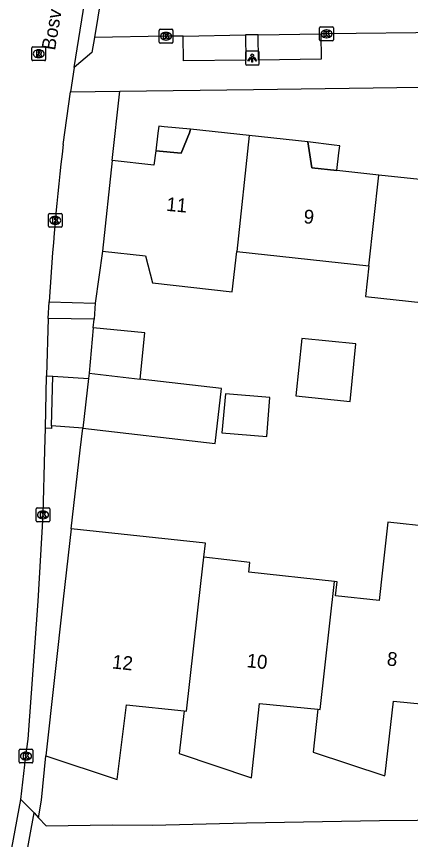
# Model space of a CAD drawing. Extents: x 160732 to 162105, y 387428 to 388479.
# Drawn here: x 161946.5 to 161975, y 387971.9 to 388031.4 of the extents above; entities that cross this region are included whole.
import ezdxf

# ---------------------------------------------------------------- set-up
doc = ezdxf.new("R2010")
doc.units = 0
for name, color, linetype in [('IMGEO_Groenvoorziening', 7, 'Continuous'), ('IMGEO_Kolk', 7, 'Continuous'), ('IMGEO_Lichtpunt', 7, 'Continuous'), ('IMGEO_Openbare_ruimte_label', 7, 'Continuous'), ('IMGEO_Pand', 7, 'Continuous'), ('IMGEO_Pand_nummerreeks', 7, 'Continuous'), ('IMGEO_Pand_overbouw', 7, 'Continuous'), ('IMGEO_Rijbaan_lokaal_open', 7, 'Continuous'), ('IMGEO_Rioolput', 7, 'Continuous'), ('IMGEO_Voetpad_open', 7, 'Continuous')]:
    doc.layers.add(name, color=color, linetype=linetype)

msp = doc.modelspace()

# ---------------------------------------------------------------- linework, layer by layer
at = {"layer": 'IMGEO_Groenvoorziening'}
for points in [[(161953.476, 388020.953), (161954.028, 388025.949)], [(161952.767, 388014.381), (161952.242, 388010.642)], [(161952.101, 388008.859), (161952.158, 388009.471)], [(161950.51, 387994.332), (161951.153, 388000), (161951.335, 388001.603)], [(161948.146, 387973.45), (161948.354, 387974.717), (161948.675, 387977.919)]]:
    msp.add_lwpolyline(points, dxfattribs=at)
at = {"layer": 'IMGEO_Kolk'}
for p, q in [((161956.862, 388029.5), (161956.862, 388030.352)), ((161956.937, 388030.426), (161957.789, 388030.426)), ((161957.35, 388030.206), (161957.375, 388030.206)), ((161957.863, 388030.352), (161957.863, 388029.5)), ((161968.468, 388029.672), (161968.468, 388030.524)), ((161968.543, 388030.598), (161969.395, 388030.598)), ((161968.956, 388030.378), (161968.981, 388030.378)), ((161969.469, 388030.524), (161969.469, 388029.672)), ((161957.789, 388029.426), (161956.937, 388029.426)), ((161957.373, 388029.646), (161957.348, 388029.646)), ((161969.395, 388029.598), (161968.543, 388029.598)), ((161968.979, 388029.818), (161968.954, 388029.818)), ((161948.85, 388016.194), (161948.85, 388017.046)), ((161948.925, 388017.12), (161949.777, 388017.12)), ((161949.851, 388017.046), (161949.851, 388016.194)), ((161949.361, 388016.34), (161949.336, 388016.34)), ((161949.338, 388016.9), (161949.363, 388016.9)), ((161949.777, 388016.12), (161948.925, 388016.12)), ((161947.964, 387994.908), (161947.964, 387995.76)), ((161948.039, 387995.834), (161948.891, 387995.834)), ((161948.452, 387995.614), (161948.477, 387995.614)), ((161948.965, 387995.76), (161948.965, 387994.908)), ((161948.475, 387995.054), (161948.45, 387995.054)), ((161948.891, 387994.834), (161948.039, 387994.834)), ((161946.732, 387977.478), (161946.732, 387978.33)), ((161946.807, 387978.404), (161947.659, 387978.404)), ((161947.733, 387978.33), (161947.733, 387977.478)), ((161947.22, 387978.184), (161947.245, 387978.184)), ((161947.659, 387977.404), (161946.807, 387977.404)), ((161947.243, 387977.624), (161947.218, 387977.624))]:
    msp.add_line(p, q, dxfattribs=at)
for points in [[(161956.862, 388029.5), (161956.862, 388030.352)], [(161956.937, 388030.426), (161957.789, 388030.426)], [(161957.183, 388030.126), (161957.306, 388030.126), (161957.306, 388029.975), (161957.436, 388030.126), (161957.6, 388030.126), (161957.454, 388029.975), (161957.607, 388029.726), (161957.455, 388029.726), (161957.37, 388029.89), (161957.306, 388029.823), (161957.306, 388029.726), (161957.183, 388029.726), (161957.183, 388030.126)], [(161957.863, 388030.352), (161957.863, 388029.5)], [(161968.468, 388029.672), (161968.468, 388030.524)], [(161968.543, 388030.598), (161969.395, 388030.598)], [(161968.789, 388030.298), (161968.912, 388030.298), (161968.912, 388030.147), (161969.042, 388030.298), (161969.206, 388030.298), (161969.06, 388030.147), (161969.213, 388029.898), (161969.061, 388029.898), (161968.976, 388030.062), (161968.912, 388029.995), (161968.912, 388029.898), (161968.789, 388029.898), (161968.789, 388030.298)], [(161969.469, 388030.524), (161969.469, 388029.672)], [(161957.789, 388029.426), (161956.937, 388029.426)], [(161969.395, 388029.598), (161968.543, 388029.598)], [(161948.85, 388016.194), (161948.85, 388017.046)], [(161948.925, 388017.12), (161949.777, 388017.12)], [(161949.851, 388017.046), (161949.851, 388016.194)], [(161949.171, 388016.82), (161949.294, 388016.82), (161949.294, 388016.669), (161949.424, 388016.82), (161949.588, 388016.82), (161949.442, 388016.669), (161949.595, 388016.42), (161949.443, 388016.42), (161949.358, 388016.584), (161949.294, 388016.517), (161949.294, 388016.42), (161949.171, 388016.42), (161949.171, 388016.82)], [(161949.777, 388016.12), (161948.925, 388016.12)], [(161947.964, 387994.908), (161947.964, 387995.76)], [(161948.039, 387995.834), (161948.891, 387995.834)], [(161948.285, 387995.534), (161948.408, 387995.534), (161948.408, 387995.383), (161948.538, 387995.534), (161948.702, 387995.534), (161948.556, 387995.383), (161948.709, 387995.134), (161948.557, 387995.134), (161948.472, 387995.298), (161948.408, 387995.231), (161948.408, 387995.134), (161948.285, 387995.134), (161948.285, 387995.534)], [(161948.965, 387995.76), (161948.965, 387994.908)], [(161948.891, 387994.834), (161948.039, 387994.834)], [(161946.732, 387977.478), (161946.732, 387978.33)], [(161946.807, 387978.404), (161947.659, 387978.404)], [(161947.733, 387978.33), (161947.733, 387977.478)], [(161947.053, 387978.104), (161947.176, 387978.104), (161947.176, 387977.953), (161947.306, 387978.104), (161947.47, 387978.104), (161947.324, 387977.953), (161947.477, 387977.704), (161947.325, 387977.704), (161947.24, 387977.868), (161947.176, 387977.801), (161947.176, 387977.704), (161947.053, 387977.704), (161947.053, 387978.104)], [(161947.659, 387977.404), (161946.807, 387977.404)]]:
    msp.add_lwpolyline(points, dxfattribs=at)
for centre, start, end in [((161956.939, 388030.35), 91.55205, 178.44795), ((161956.939, 388030.35), 91.55205, 178.44795), ((161957.787, 388030.35), 1.55205, 88.44795), ((161957.787, 388030.35), 1.55205, 88.44795), ((161968.545, 388030.522), 91.55205, 178.44795), ((161968.545, 388030.522), 91.55205, 178.44795), ((161969.393, 388030.522), 1.55205, 88.44795), ((161969.393, 388030.522), 1.55205, 88.44795), ((161956.939, 388029.502), 181.55205, 268.44795), ((161956.939, 388029.502), 181.55205, 268.44795), ((161957.787, 388029.502), 271.55205, 358.44795), ((161957.787, 388029.502), 271.55205, 358.44795), ((161968.545, 388029.674), 181.55205, 268.44795), ((161968.545, 388029.674), 181.55205, 268.44795), ((161969.393, 388029.674), 271.55205, 358.44795), ((161969.393, 388029.674), 271.55205, 358.44795), ((161948.927, 388017.044), 91.55205, 178.44795), ((161948.927, 388017.044), 91.55205, 178.44795), ((161949.775, 388017.044), 1.55205, 88.44795), ((161949.775, 388017.044), 1.55205, 88.44795), ((161948.927, 388016.196), 181.55205, 268.44795), ((161948.927, 388016.196), 181.55205, 268.44795), ((161949.775, 388016.196), 271.55205, 358.44795), ((161949.775, 388016.196), 271.55205, 358.44795), ((161948.041, 387995.758), 91.55205, 178.44795), ((161948.041, 387995.758), 91.55205, 178.44795), ((161948.889, 387995.758), 1.55205, 88.44795), ((161948.889, 387995.758), 1.55205, 88.44795), ((161948.041, 387994.91), 181.55205, 268.44795), ((161948.041, 387994.91), 181.55205, 268.44795), ((161948.889, 387994.91), 271.55205, 358.44795), ((161948.889, 387994.91), 271.55205, 358.44795), ((161946.809, 387978.328), 91.55205, 178.44795), ((161946.809, 387978.328), 91.55205, 178.44795), ((161947.657, 387978.328), 1.55205, 88.44795), ((161947.657, 387978.328), 1.55205, 88.44795), ((161946.809, 387977.48), 181.55205, 268.44795), ((161946.809, 387977.48), 181.55205, 268.44795), ((161947.657, 387977.48), 271.55205, 358.44795), ((161947.657, 387977.48), 271.55205, 358.44795)]:
    msp.add_arc(centre, 0.0765, start, end, dxfattribs=at)
for centre, major_axis, ratio, start_param, end_param in [((161957.349, 388029.926), (-0.387, 0.002), 0.722429, 4.712389, 7.853982), ((161957.374, 388029.926), (-0.39, 0.002), 0.717154, 1.570796, 4.712389), ((161968.955, 388030.098), (-0.387, 0.002), 0.722429, 4.712389, 7.853982), ((161968.98, 388030.098), (-0.39, 0.002), 0.717154, 1.570796, 4.712389), ((161949.337, 388016.62), (-0.387, 0.002), 0.722429, 4.712389, 7.853982), ((161949.362, 388016.62), (-0.39, 0.002), 0.717154, 1.570796, 4.712389), ((161948.451, 387995.334), (-0.387, 0.002), 0.722429, 4.712389, 7.853982), ((161948.476, 387995.334), (-0.39, 0.002), 0.717154, 1.570796, 4.712389), ((161947.219, 387977.904), (-0.387, 0.002), 0.722429, 4.712389, 7.853982), ((161947.244, 387977.904), (-0.39, 0.002), 0.717154, 1.570796, 4.712389)]:
    msp.add_ellipse(centre, major_axis=major_axis, ratio=ratio, start_param=start_param, end_param=end_param, dxfattribs=at)
at = {"layer": 'IMGEO_Lichtpunt'}
for p, q in [((161964.002, 388028.843), (161963.194, 388028.843)), ((161964.002, 388028.843), (161963.194, 388028.843)), ((161963.1, 388028.748), (161963.1, 388027.941)), ((161963.1, 388028.748), (161963.1, 388027.941)), ((161964.096, 388027.941), (161964.096, 388028.748)), ((161964.096, 388027.941), (161964.096, 388028.748)), ((161963.194, 388027.847), (161964.002, 388027.847)), ((161963.194, 388027.847), (161964.002, 388027.847))]:
    msp.add_line(p, q, dxfattribs=at)
for points in [[(161963.474, 388028.412), (161963.513, 388028.384), (161963.325, 388028.122), (161963.287, 388028.149), (161963.474, 388028.412)], [(161963.576, 388028.364), (161963.623, 388028.364), (161963.623, 388028.042), (161963.576, 388028.042), (161963.576, 388028.364)], [(161963.686, 388028.384), (161963.724, 388028.411), (161963.911, 388028.149), (161963.872, 388028.121), (161963.686, 388028.384)]]:
    msp.add_lwpolyline(points, dxfattribs=at)
msp.add_circle((161963.599, 388028.546), 0.0994, dxfattribs=at)
for centre, start, end in [((161963.194, 388028.748), 90, 180), ((161963.194, 388028.748), 90, 180), ((161964.002, 388028.748), 0, 90), ((161964.002, 388028.748), 0, 90), ((161963.194, 388027.941), 180, 270), ((161963.194, 388027.941), 180, 270), ((161964.002, 388027.941), 270, 0), ((161964.002, 388027.941), 270, 360)]:
    msp.add_arc(centre, 0.0946, start, end, dxfattribs=at)
at = {"layer": 'IMGEO_Pand'}
for points in [[(161963.375, 388022.749), (161959.131, 388023.211), (161959.113, 388023.111), (161959.056, 388022.942), (161958.465, 388021.486), (161956.621, 388021.655), (161956.488, 388020.612), (161953.476, 388020.953)], [(161963.375, 388022.749), (161962.482, 388014.37)], [(161972.748, 388019.894), (161969.721, 388020.224), (161967.906, 388020.422), (161967.615, 388022.287), (161963.375, 388022.749)], [(161982.476, 388020.67), (161978.217, 388021.134), (161977.59, 388019.367), (161975.727, 388019.57), (161972.748, 388019.894)], [(161953.476, 388020.953), (161952.767, 388014.381)], [(161972.017, 388013.341), (161972.748, 388019.894)], [(161952.767, 388014.381), (161955.879, 388014.045), (161956.382, 388012.108), (161962.154, 388011.457), (161962.482, 388014.37)], [(161962.482, 388014.37), (161972.017, 388013.341)], [(161972.017, 388013.341), (161971.776, 388011.109), (161981.33, 388010.077)], [(161952.101, 388008.859), (161951.794, 388005.57)], [(161955.489, 388005.143), (161955.828, 388008.481), (161952.101, 388008.859)], [(161966.749, 388003.933), (161970.676, 388003.534), (161971.098, 388007.694), (161967.17, 388008.093), (161966.749, 388003.933)], [(161951.751, 388005.197), (161951.335, 388001.603)], [(161951.335, 388001.603), (161960.922, 388000.494), (161961.381, 388004.461), (161955.489, 388005.143)], [(161951.794, 388005.57), (161951.751, 388005.197)], [(161951.794, 388005.57), (161955.489, 388005.143)], [(161961.403, 388001.267), (161964.646, 388001.009), (161964.869, 388003.816), (161961.663, 388004.071), (161961.403, 388001.267)], [(161950.51, 387994.332), (161949.933, 387989.252), (161948.675, 387977.919)], [(161960.089, 387992.273), (161960.204, 387993.297), (161950.51, 387994.332)], [(161979.749, 387993.697), (161979.795, 387994.113), (161979.616, 387994.133), (161973.393, 387994.816), (161973.011, 387991.334), (161972.771, 387989.147), (161969.619, 387989.492), (161969.729, 387990.495), (161969.55, 387990.515)], [(161958.661, 387981.162), (161958.84, 387981.143), (161959.876, 387990.376), (161960.089, 387992.273)], [(161969.55, 387990.515), (161963.337, 387991.195), (161963.414, 387991.9), (161960.089, 387992.273)], [(161968.332, 387981.292), (161968.511, 387981.275), (161969.55, 387990.515)], [(161968.332, 387981.292), (161967.999, 387978.196), (161973.178, 387976.487), (161973.208, 387976.586), (161973.819, 387981.871), (161977.998, 387981.453)], [(161948.675, 387977.919), (161953.837, 387976.202), (161954.503, 387981.596), (161958.661, 387981.162)], [(161958.661, 387981.162), (161958.31, 387978.098), (161963.549, 387976.331), (161964.121, 387981.701), (161968.332, 387981.292)]]:
    msp.add_lwpolyline(points, dxfattribs=at)
at = {"layer": 'IMGEO_Pand_overbouw'}
for points in [[(161956.621, 388021.655), (161958.465, 388021.486), (161959.056, 388022.942), (161959.113, 388023.111), (161959.131, 388023.211), (161957.219, 388023.386), (161956.829, 388023.438), (161956.772, 388022.925)], [(161967.615, 388022.287), (161967.906, 388020.422), (161969.721, 388020.224), (161969.863, 388021.497), (161969.92, 388022.01), (161969.53, 388022.062)]]:
    msp.add_lwpolyline(points, close=True, dxfattribs=at)
at = {"layer": 'IMGEO_Rijbaan_lokaal_open'}
for points in [[(161950.724, 388027.669), (161952.13, 388036.532)], [(161953.137, 388035.586), (161952.177, 388029.839)], [(161958.598, 388029.938), (161963.114, 388030.022)], [(161964.013, 388030.033), (161963.114, 388030.022)], [(161964.013, 388030.033), (161968.555, 388030.088)], [(161977.561, 388030.203), (161968.965, 388030.097), (161968.555, 388030.088)], [(161952.177, 388029.839), (161951.994, 388028.75), (161950.724, 388027.669)], [(161958.598, 388029.938), (161957.363, 388029.926), (161952.177, 388029.839)], [(161950.724, 388027.669), (161950.45, 388025.901)], [(161949.922, 388022.106), (161950.45, 388025.901)], [(161948.847, 388009.517), (161948.917, 388010.731)], [(161948.847, 388009.517), (161948.72, 388005.374)], [(161948.639, 388001.598), (161948.72, 388005.374)], [(161946.859, 387974.773), (161947.231, 387977.905), (161947.381, 387979.123), (161948.106, 387989.098), (161948.465, 387995.334), (161948.595, 388000), (161948.639, 388001.598)], [(161945.398, 387966.81), (161946.859, 387974.773)], [(161946.859, 387974.773), (161947.82, 387973.801)], [(161946.838, 387968.416), (161947.82, 387973.801)], [(161947.82, 387973.801), (161948.146, 387973.45)], [(161948.146, 387973.45), (161948.698, 387972.855), (161953.466, 387972.925), (161956.376, 387972.911), (161963.177, 387973.084), (161972.806, 387973.24), (162000, 387973.488), (162004.14, 387973.533), (162012.32, 387973.612)]]:
    msp.add_lwpolyline(points, dxfattribs=at)
msp.add_arc((162136.384, 387999.9), 187.78, 173.20852, 176.69335, dxfattribs=at)
at = {"layer": 'IMGEO_Rioolput'}
for p, q in [((161947.654, 388028.236), (161947.654, 388029.088)), ((161947.729, 388029.162), (161948.581, 388029.162)), ((161948.142, 388028.942), (161948.167, 388028.942)), ((161948.655, 388029.088), (161948.655, 388028.236)), ((161948.165, 388028.382), (161948.14, 388028.382)), ((161948.581, 388028.162), (161947.729, 388028.162))]:
    msp.add_line(p, q, dxfattribs=at)
for points in [[(161947.654, 388028.236), (161947.654, 388029.088)], [(161947.729, 388029.162), (161948.581, 388029.162)], [(161948.243, 388028.86), (161947.991, 388028.862), (161947.991, 388028.462)], [(161948.655, 388029.088), (161948.655, 388028.236)], [(161947.991, 388028.462), (161948.115, 388028.462), (161948.115, 388028.624), (161948.126, 388028.624)], [(161948.169, 388028.781), (161948.115, 388028.781), (161948.115, 388028.7)], [(161948.115, 388028.7), (161948.167, 388028.7)], [(161948.173, 388028.595), (161948.244, 388028.462), (161948.384, 388028.462), (161948.319, 388028.588)], [(161948.581, 388028.162), (161947.729, 388028.162)]]:
    msp.add_lwpolyline(points, dxfattribs=at)
for centre, radius, start, end in [((161947.731, 388029.086), 0.0765, 91.55205, 178.44795), ((161947.731, 388029.086), 0.0765, 91.55205, 178.44795), ((161948.242, 388028.75), 0.109, 350.36119, 89.41601), ((161948.579, 388029.086), 0.0765, 1.55205, 88.44795), ((161948.579, 388029.086), 0.0765, 1.55205, 88.44795), ((161947.731, 388028.238), 0.0765, 181.55205, 268.44795), ((161947.731, 388028.238), 0.0765, 181.55205, 268.44795), ((161948.125, 388028.571), 0.0533, 26.02933, 88.69889), ((161948.151, 388028.889), 0.19, 274.7715, 282.96867), ((161948.175, 388028.685), 0.0964, 77.00612, 93.18647), ((161948.189, 388028.742), 0.0378, 276.66336, 79.67722), ((161948.24, 388028.75), 0.112, 277.58423, 350.98172), ((161948.224, 388028.535), 0.108, 29.51342, 73.79051), ((161948.579, 388028.238), 0.0765, 271.55205, 358.44795), ((161948.579, 388028.238), 0.0765, 271.55205, 358.44795)]:
    msp.add_arc(centre, radius, start, end, dxfattribs=at)
for centre, major_axis, ratio, start_param, end_param in [((161948.141, 388028.662), (-0.387, 0.002), 0.722429, 4.712389, 7.853982), ((161948.166, 388028.662), (-0.39, 0.002), 0.717154, 1.570796, 4.712389)]:
    msp.add_ellipse(centre, major_axis=major_axis, ratio=ratio, start_param=start_param, end_param=end_param, dxfattribs=at)
at = {"layer": 'IMGEO_Voetpad_open'}
for points in [[(161963.114, 388030.022), (161963.125, 388028.198), (161958.613, 388028.142), (161958.598, 388029.938)], [(161968.555, 388030.088), (161968.578, 388028.27), (161964.036, 388028.197), (161964.013, 388030.033)], [(161954.028, 388025.949), (161963.692, 388026.078), (162000, 388026.589), (162012.191, 388026.756)], [(161950.45, 388025.901), (161954.028, 388025.949)], [(161948.917, 388010.731), (161952.242, 388010.642)], [(161952.242, 388010.642), (161952.158, 388009.471)], [(161952.158, 388009.471), (161948.847, 388009.517)], [(161948.72, 388005.374), (161949.179, 388005.368)], [(161949.084, 388001.769), (161949.179, 388005.368)], [(161949.179, 388005.368), (161951.751, 388005.197)], [(161949.084, 388001.769), (161949.086, 388001.581), (161948.639, 388001.598)], [(161951.335, 388001.603), (161949.084, 388001.769)]]:
    msp.add_lwpolyline(points, dxfattribs=at)

# ---------------------------------------------------------------- texts
at = {"layer": 'IMGEO_Openbare_ruimte_label'}
msp.add_text('Bosvoordelaan', height=1, rotation=80.55653, dxfattribs=at).set_placement((161949.332, 388028.865))
at = {"layer": 'IMGEO_Pand_nummerreeks'}
for s, rotation, p in [('11', 354.85159, (161957.353, 388017.31)), ('9', 354.85159, (161967.278, 388016.416)), ('8', 354.28805, (161973.298, 387984.456)), ('12', 354.04124, (161953.43, 387984.241)), ('10', 354.45246, (161963.16, 387984.326))]:
    msp.add_text(s, height=1, rotation=rotation, dxfattribs=at).set_placement(p)

doc.saveas('drawing.dxf')
